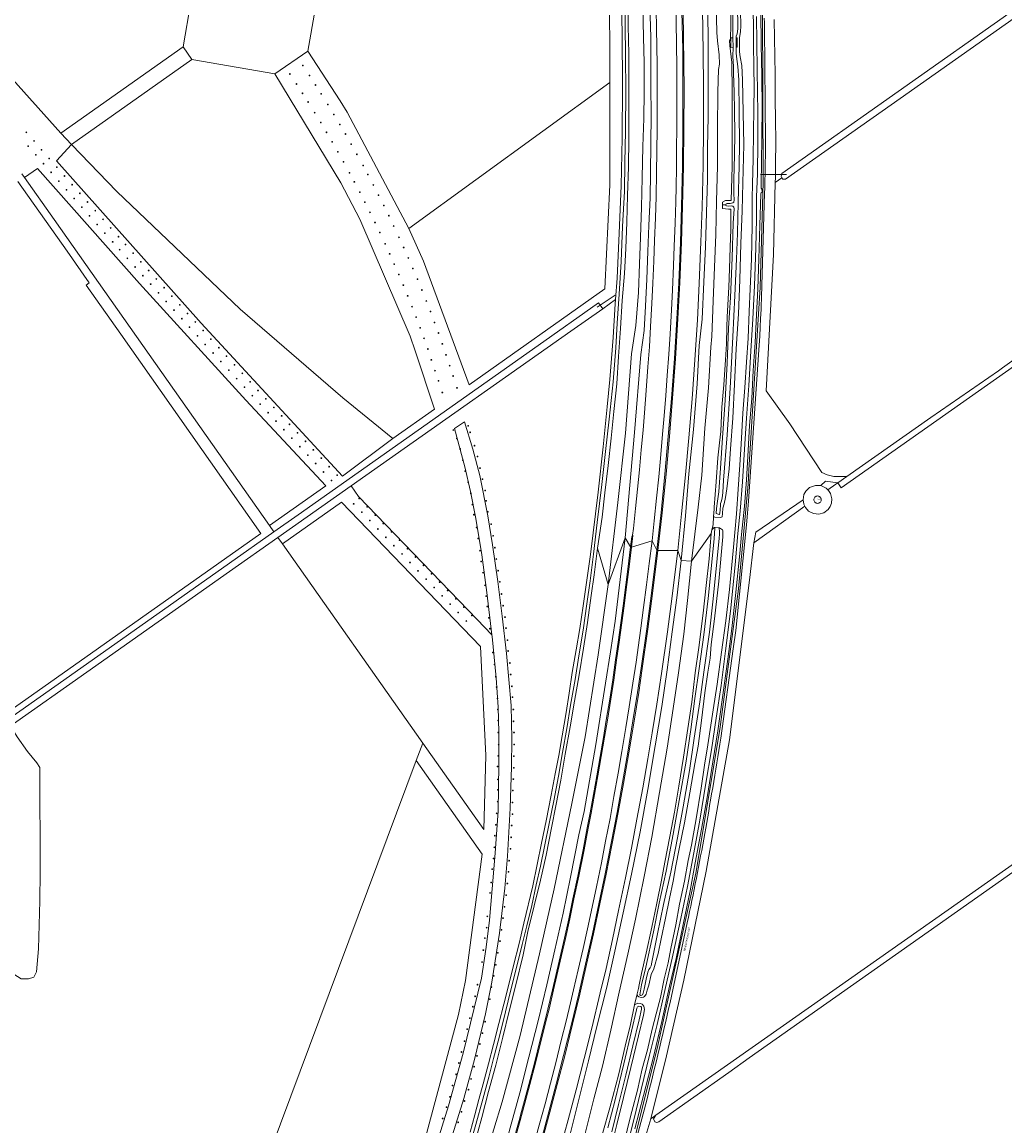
# Model space of a CAD drawing. Header units: metres. Extents: x 138165 to 154469, y 480134 to 494189.
# Tile 974 of 1056: x 151866 to 152501, y 482207 to 482920. Entities that reach past the tile are written whole.
import ezdxf

# ---------------------------------------------------------------- set-up
doc = ezdxf.new("R2010")
doc.units = ezdxf.units.M
doc.header["$LTSCALE"] = 0.001
doc.header["$MEASUREMENT"] = 0
for name, color, linetype, lineweight in [('TOP-L-duiker', 7, 'Continuous', 0), ('TOP-L-topo objecten punt', 7, 'Continuous', 0), ('TOP-L-topo objecten vlak', 7, 'Continuous', 0), ('TOP-T-topo huisnummering naamgeving', 7, 'Continuous', 0)]:
    doc.layers.add(name, color=color, linetype=linetype, lineweight=lineweight)
doc.styles.add('Style-INTL_ISO', font='INTL_ISO.shx')

# ---------------------------------------------------------------- blocks, each defined once
blk = doc.blocks.new('24')
at = {"layer": 'TOP-L-topo objecten punt', "color": 7, "linetype": 'Continuous', "lineweight": 0}
for radius in [0.025, 0.0182, 0.0115, 0.005]:
    blk.add_circle((0, 0), radius, dxfattribs=at)

msp = doc.modelspace()

# ---------------------------------------------------------------- linework, layer by layer
at = {"layer": 'TOP-L-duiker', "flags": 128}
for points in [[(152343.32, 482821.55), (152359.95, 482821.65)], [(152319.16, 482801.92), (152320.49, 482801.89)], [(152249.36, 482743.59), (152237.56, 482735.78)]]:
    msp.add_lwpolyline(points, dxfattribs=at)
at = {"layer": 'TOP-L-topo objecten vlak', "flags": 128}
for points in [[(152060.03, 482955.29), (152238.36, 483080.98), (152245.73, 482948.83), (152245.8, 482881.02)], [(152320.02, 483048.71), (152319.83, 483047.11), (152320.45, 483035.81), (152321.4, 483018.95), (152322.61, 483000.84), (152323.65, 482982.43), (152324.4, 482965.97), (152324.98, 482950.41), (152325.21, 482935.86), (152325.36, 482917.16), (152325.35, 482909.99)], [(152327.51, 482909.9), (152327.61, 482910.98), (152328.22, 482912.56), (152328.64, 482915.72), (152328.35, 482931.42), (152328.21, 482950.5), (152327.55, 482960.12), (152326.27, 482985.61), (152324.92, 483009.92), (152323.35, 483036.98), (152322.71, 483048.9)], [(151969.97, 482904.05), (151980, 482961.98), (151953.66, 482999.37), (151924.1, 483004.49)], [(152592.36, 482987.92), (152507.5, 482928.11), (152357.13, 482822.2), (152356.65, 482820.3), (152357.14, 482819.44)], [(152357.14, 482819.44), (152357.64, 482818.58), (152359.48, 482818.52), (152433.46, 482870.67), (152537.28, 482943.85), (152590.46, 482981.24), (152595.11, 482984.03)], [(152050.7, 482901.39), (152060.03, 482955.29)], [(152237.94, 482580.06), (152240.79, 482600.08), (152242.65, 482615.84), (152244.72, 482633.43), (152246.77, 482651.21), (152248.47, 482668.43), (152250.27, 482686.2), (152251.35, 482703.99), (152252.66, 482721.96), (152253.92, 482740.2), (152255.24, 482757.51), (152256.11, 482773.78), (152256.79, 482790.76), (152257.25, 482808.1), (152257.98, 482826.43), (152258.16, 482844.74), (152258.03, 482862.7), (152258.14, 482881.46), (152258.06, 482899.6), (152257.8, 482917.65), (152257.49, 482934.54), (152257.16, 482952.17)], [(152276.25, 482578.84), (152278.97, 482603.08), (152281.44, 482627.85), (152283.66, 482652.26), (152285.73, 482676.83), (152287.62, 482702.7), (152289.18, 482728.3), (152290.4, 482751.63), (152291.45, 482777.69), (152292.25, 482801.13), (152292.79, 482826.89), (152293.08, 482851.54), (152293.12, 482877.15), (152292.95, 482902.2), (152292.48, 482926.82), (152291.81, 482951.31)], [(152292.48, 482951.44), (152293.15, 482926.65), (152293.8, 482876.69), (152293.76, 482851.6), (152293.45, 482826.94), (152292.9, 482801), (152292.12, 482777.81), (152291.05, 482751.6), (152289.84, 482728.26), (152288.28, 482702.51), (152286.42, 482676.93), (152284.41, 482652.28), (152282.18, 482627.88), (152279.64, 482603.02), (152276.91, 482578.68)], [(152305.04, 482951.69), (152305.7, 482928.54), (152306.22, 482900.69), (152306.38, 482878.4), (152306.34, 482851.53), (152306.1, 482827.67), (152305.47, 482800.55), (152304.77, 482778.07), (152303.65, 482751.17), (152302.43, 482727.68), (152300.88, 482701.83), (152299.06, 482676.64), (152297.01, 482651.32), (152294.83, 482627.57), (152292.28, 482602.19), (152289.74, 482578.53)], [(152308.75, 482949.14), (152309.02, 482934.21), (152309.31, 482911.29), (152309.41, 482884.18), (152309.43, 482859.07), (152309.09, 482839.05), (152309.05, 482818.32), (152308.32, 482796.94), (152307.76, 482774.78), (152306.6, 482752.21), (152305.43, 482728.1), (152303.55, 482711.1), (152302.37, 482686.36), (152299.99, 482656.75), (152296.86, 482628.09), (152294.82, 482600.94), (152291.86, 482572.09)], [(152291.86, 482572.09), (152294.82, 482600.94), (152296.86, 482628.09), (152299.99, 482656.75), (152302.37, 482686.36), (152303.55, 482711.1), (152305.43, 482728.1), (152306.6, 482752.21), (152307.76, 482774.78), (152308.32, 482796.94), (152309.05, 482818.32), (152309.09, 482839.05), (152309.43, 482859.07), (152309.41, 482884.18), (152309.31, 482911.29), (152309.02, 482934.21), (152308.75, 482949.14)], [(152314.07, 482950.1), (152314.63, 482932.12), (152314.96, 482913.32), (152315.55, 482908.06), (152316.47, 482899.02), (152316.76, 482892.87), (152316.05, 482889.35), (152315.69, 482875.04), (152315.49, 482851.33), (152315.41, 482826.93), (152314.78, 482804.44), (152314.29, 482782.77), (152313.53, 482761.65), (152312.73, 482739.91), (152311.71, 482716.99), (152311.23, 482709.94), (152309.67, 482683.7), (152307.19, 482657.7), (152305.33, 482627.16), (152302.86, 482606.55), (152298.73, 482571.68)], [(152154.3, 482190.41), (152159.19, 482207.63), (152163.7, 482224.09), (152167.61, 482238.14), (152170.63, 482250.25), (152174.27, 482263.96), (152178.34, 482280.45), (152181.89, 482294.7), (152185.31, 482308.25), (152189.18, 482323.91), (152192.17, 482336.1), (152195.35, 482349.23), (152198.27, 482362.47), (152201.08, 482374.68), (152203.63, 482387.38), (152206.82, 482403.18), (152209.54, 482416.81), (152212.68, 482432.74), (152215.27, 482447.96), (152217.98, 482463.45), (152220.5, 482478.52), (152223.38, 482495.28), (152225.75, 482510.58), (152228.61, 482527.06), (152230.9, 482544.13), (152233.13, 482558.95), (152235.33, 482576.29), (152237.72, 482596.66), (152240.66, 482621.34), (152243.13, 482642.5), (152245.45, 482663.51), (152247.95, 482687.66), (152249.7, 482709.6), (152250.67, 482725.56), (152251.91, 482744.34), (152253.22, 482765.45), (152254.13, 482787.89), (152255.3, 482810.69), (152255.61, 482829.29), (152256.06, 482849.6), (152256.09, 482875.69), (152255.92, 482897.96), (152255.68, 482918.41), (152255.26, 482943.88)], [(152244.81, 482556.55), (152251.04, 482609.65), (152255.98, 482654.33), (152259.82, 482705.74), (152262.58, 482723.98), (152264.29, 482745.4), (152265.03, 482763.91), (152265.7, 482780.79), (152266.36, 482800.46), (152266.8, 482819.46), (152267.19, 482839.57), (152267.83, 482857.8), (152268.12, 482874.72), (152267.97, 482893.73), (152267.53, 482910.38), (152267.27, 482929.51), (152266.8, 482946.39)], [(152253.24, 482943.75), (152253.74, 482912.18), (152254.09, 482878.89), (152253.84, 482845.3), (152253.11, 482814.17), (152251.92, 482783.62), (152250.51, 482754.65), (152249.58, 482740.73)], [(152271.34, 482946.46), (152271.79, 482930.75), (152272.31, 482910.36), (152272.36, 482892.93), (152272.37, 482878.77), (152272.58, 482860.2), (152272.34, 482841.42), (152272.22, 482822.61), (152271.84, 482806.41), (152271.12, 482788.62), (152270.5, 482771.72), (152269.67, 482753.97), (152268.93, 482736.56), (152268.12, 482720.82), (152265.95, 482705.17), (152261.7, 482654.89), (152255.8, 482586.68)], [(152338.2, 482932.69), (152338.66, 482918.52), (152338.67, 482905.62), (152338.93, 482890.96), (152339.1, 482878.21), (152339.02, 482863.78), (152338.79, 482849.06), (152338.43, 482831.53), (152338.09, 482815.5), (152337.89, 482806.05), (152337.81, 482788.47), (152337.39, 482767.1), (152336.57, 482747.64), (152335.91, 482733.14), (152335.18, 482715.79), (152334.28, 482700.3), (152333.06, 482683.91), (152331.9, 482667.44), (152330.8, 482647.33), (152329.91, 482634.04), (152328.9, 482618.3), (152327.71, 482602.18), (152326.64, 482590.25), (152325.53, 482578.33), (152323.28, 482553.32), (152320.86, 482533.04), (152318.12, 482512.83), (152315.17, 482492.28), (152312.6, 482475.63), (152309.27, 482452.96), (152307.15, 482439.77), (152304.86, 482425.03), (152301.65, 482405.1), (152298.67, 482388.21), (152296.58, 482378.22), (152294.07, 482364.98), (152290.95, 482349.95), (152288.62, 482336.57), (152285.24, 482321.29), (152283.59, 482312.14), (152280.94, 482301.8), (152278.51, 482289.67), (152275.7, 482279.14), (152273.26, 482269.21), (152270.11, 482255.87), (152266.76, 482243.64), (152263.74, 482229.82), (152260.11, 482215.98), (152257.98, 482207.62), (152256.15, 482200.27)], [(152288.45, 482934.41), (152288.82, 482918.97), (152288.99, 482906.59), (152289.2, 482890.14), (152289.26, 482876.81), (152289.26, 482863.01), (152289.18, 482851.32), (152289.05, 482838.81), (152288.88, 482826.18), (152288.64, 482813.57), (152288.41, 482803.85), (152288.02, 482790.2), (152287.49, 482775.29), (152287.02, 482762.76), (152286.28, 482746.8), (152285.65, 482734.01), (152284.75, 482718.48), (152283.92, 482705.5), (152282.96, 482691.58), (152282.02, 482678.81), (152280.97, 482665.67), (152280.21, 482656.13), (152279.77, 482651.12), (152278.63, 482638.09), (152277.5, 482626.22), (152276.09, 482612.47), (152274.54, 482597.79), (152273.11, 482584.91)], [(152323.89, 482935.03), (152323.98, 482918.6), (152323.83, 482909.09), (152323.11, 482907.9), (152323.39, 482904.88), (152324.67, 482893.87), (152324.85, 482875.56), (152325, 482864.44), (152325.02, 482840.43), (152325, 482826.93), (152324.36, 482804.81), (152320.71, 482804.7), (152318.66, 482803.68), (152318.64, 482799.58), (152322.5, 482799.24), (152324.01, 482799.16), (152324.05, 482785.93), (152323.71, 482774.62), (152323.22, 482760.68), (152322.77, 482748.87), (152321.76, 482729.69), (152321.47, 482723.13), (152321.16, 482712.12), (152320.67, 482701.9), (152319.6, 482685.69), (152318.34, 482671.24), (152317.58, 482655.59), (152316.69, 482648.23), (152315.67, 482638.46), (152314.63, 482622.93), (152313.27, 482606.6), (152313.31, 482605.31), (152312.91, 482600.52)], [(151820.17, 482930.88), (151856.14, 482887.3), (151890.85, 482848.29)], [(152260.5, 482588.39), (152261.08, 482592.86), (152262.48, 482605.78), (152263.74, 482618.18), (152265.03, 482630.72), (152266.19, 482643.54), (152267.33, 482656.38), (152268.23, 482667.58), (152269.43, 482682.05), (152270.52, 482697.22), (152271.39, 482710.12), (152272.17, 482723.37), (152273.02, 482738.25), (152273.7, 482751.43), (152274.29, 482765.66), (152274.83, 482778.96), (152275.32, 482793.53), (152275.7, 482807.14), (152276.05, 482823.16), (152276.27, 482836.22), (152276.42, 482851.42), (152276.45, 482864.48), (152276.46, 482878.28), (152276.39, 482892.62), (152276.04, 482915.7), (152275.77, 482928.59)], [(152261.99, 482204.82), (152267.64, 482226.32), (152274.1, 482251.45), (152279.44, 482274.14), (152284.38, 482296.95), (152288.63, 482314.99), (152293.15, 482336.97), (152297.74, 482358.64), (152300.99, 482376.65), (152305.1, 482398.53), (152308.89, 482420.21), (152312.33, 482442.09), (152315.67, 482462.04), (152318.47, 482482.05), (152322.21, 482508.39), (152324.67, 482528.17), (152327.12, 482549.45), (152329.86, 482576.6), (152331.05, 482588.9), (152333.01, 482607.32), (152334.16, 482624.29), (152335.1, 482639.34), (152336.18, 482659.34), (152337.55, 482676.87), (152338.55, 482694.98), (152339.8, 482713.06), (152340.7, 482730.81), (152341.52, 482747.64), (152342.17, 482766.81), (152342.77, 482788.88), (152343.42, 482808.87), (152343.58, 482809.85), (152344.35, 482810.18), (152344.05, 482812.29), (152343.73, 482812.65), (152343.62, 482813.75), (152343.68, 482816.41), (152343.92, 482828.43), (152344.21, 482846.63), (152344.29, 482864.37), (152344.08, 482885.35), (152343.77, 482905.57), (152343.51, 482926.45)], [(152262.62, 482201.82), (152276.48, 482256.77), (152301.39, 482370.11), (152316.96, 482463), (152329.03, 482553.81), (152335.36, 482621.48), (152335.69, 482630.49), (152343.01, 482748.72), (152344.83, 482809.2), (152344.92, 482816.12), (152344.46, 482930.22)], [(152312.91, 482600.52), (152313.63, 482600.15), (152317.51, 482599.86), (152318.39, 482600.26), (152318.7, 482602.41), (152318.97, 482605.87), (152319.77, 482608.84), (152320.64, 482612.93), (152321.45, 482618.53), (152322.9, 482631.46), (152323.8, 482644.22), (152325.33, 482664.2), (152326.4, 482685.99), (152327.46, 482708.88), (152329.01, 482731.55), (152329.78, 482753.49), (152330.52, 482777.02), (152331.31, 482798.07), (152331.72, 482816.14), (152332.49, 482840.83), (152332.08, 482861.62), (152331.7, 482882.78), (152331.28, 482892.1), (152330, 482897.72), (152329.69, 482900.85), (152329.59, 482903.95), (152329.64, 482910.08), (152330.27, 482913.77), (152330.6, 482917.59), (152330.23, 482927.14)], [(152340.69, 482923.78), (152340.97, 482906.79), (152341.09, 482889.24), (152341.4, 482874.05), (152341.6, 482862.07), (152341.48, 482842.46), (152341.21, 482821.94), (152340.7, 482807.23), (152340.65, 482792.89), (152340.14, 482774.27), (152339.31, 482749.68), (152338.28, 482728.29), (152337.1, 482707.42), (152335.8, 482685.19), (152334.29, 482664.11), (152332.96, 482644.04), (152331.62, 482622.88), (152330.11, 482603.97), (152328.54, 482589.57), (152326.92, 482569.42), (152323.85, 482539.34), (152320.69, 482513.79), (152317.82, 482491.23), (152314.69, 482470.12), (152311.67, 482449.66), (152307.98, 482428.26), (152304.06, 482404.41), (152300.19, 482383.09), (152296.03, 482361.38), (152291.64, 482340.8), (152286.54, 482317.04), (152281.5, 482294.31), (152276.5, 482272.25), (152271.53, 482252.48), (152266.16, 482230.26), (152261.12, 482209.73), (152257.33, 482194.51)], [(152345.69, 482922.59), (152345.74, 482919.53), (152345.79, 482916.46), (152346.4, 482842.76), (152346.42, 482840.8), (152346.42, 482838.84), (152346.42, 482836.88), (152346.42, 482834.92), (152346.4, 482832.96), (152346.36, 482830.05), (152346.32, 482827.15), (152346.27, 482824.24), (152346.21, 482821.33), (152346.15, 482818.42), (152346.09, 482815.52), (152346.01, 482812.61), (152345.94, 482809.7), (152343.94, 482742.24), (152343.86, 482740.27), (152343.77, 482738.29), (152343.69, 482736.32), (152343.6, 482734.35), (152343.31, 482728.59), (152343.02, 482722.82), (152342.72, 482717.06), (152342.42, 482711.29), (152335.58, 482610.38), (152334.9, 482602.61), (152334.18, 482595.1), (152327.22, 482526.98), (152325.67, 482514.93), (152317.54, 482457.34), (152316.91, 482453.33), (152316.28, 482449.33), (152315.63, 482445.32), (152314.99, 482441.32), (152314.33, 482437.31), (152313.67, 482433.31), (152313.01, 482429.31), (152312.34, 482425.3), (152311.66, 482421.3), (152310.98, 482417.3), (152310.36, 482413.69), (152309.74, 482410.07), (152309.12, 482406.46), (152308.48, 482402.84), (152307.85, 482399.23), (152307.2, 482395.62), (152306.55, 482392.01), (152305.88, 482388.41), (152305.22, 482384.8), (152304.54, 482381.19), (152303.86, 482377.59), (152303.17, 482373.99), (152302.48, 482370.38), (152301.78, 482366.78), (152301.07, 482363.18), (152300.35, 482359.59), (152299.63, 482355.99), (152298.9, 482352.4), (152298.17, 482348.8), (152297.42, 482345.21), (152296.68, 482341.62), (152295.92, 482338.03), (152286.64, 482294.74), (152285.72, 482290.63), (152284.8, 482286.52), (152283.86, 482282.41), (152282.92, 482278.3), (152281.98, 482274.19), (152281.02, 482270.09), (152280.06, 482265.98), (152279.1, 482261.88), (152278.12, 482257.78), (152277.14, 482253.68), (152276.16, 482249.58), (152275.16, 482245.49), (152274.16, 482241.39), (152273.16, 482237.3), (152272.14, 482233.21), (152271.12, 482229.12), (152270.1, 482225.03), (152269.06, 482220.95), (152268.02, 482216.86), (152257.67, 482178.5)], [(152352.81, 482816.4), (152352.85, 482819.59), (152352.9, 482822.49), (152352.95, 482825.38), (152352.99, 482828.28), (152353.02, 482831.17), (152353.05, 482834.07), (152353.07, 482836.96), (152353.08, 482839.85), (152353.08, 482842.75), (152353.08, 482845.64), (152353.06, 482848.54), (152353.04, 482851.43), (152353.02, 482854.33), (152352.98, 482857.22), (152352.8, 482870.33), (152352.78, 482874.28), (152352.76, 482878.23), (152352.72, 482882.18), (152352.68, 482886.12), (152352.63, 482890.07), (152352.58, 482894.02), (152352.51, 482897.97), (152352.45, 482901.91), (152352.37, 482905.86), (152352.29, 482909.81), (152352.2, 482913.75), (152352.11, 482917.7), (152352, 482921.65)], [(151890.85, 482848.29), (151969.97, 482904.05)], [(151969.97, 482904.05), (151975.73, 482895.87)], [(152325.47, 482903.87), (152324.11, 482903.68), (152324.11, 482909.98), (152325.35, 482909.99)], [(152325.35, 482909.99), (152325.47, 482903.87)], [(152327.51, 482909.9), (152328.21, 482909.93), (152328.18, 482903.83), (152327.5, 482903.78)], [(152327.5, 482903.78), (152327.51, 482909.9)], [(152050.7, 482901.39), (152029.32, 482886.59)], [(152115.85, 482786.65), (152076, 482861.8), (152071.48, 482869.26), (152050.7, 482901.39)], [(152325.47, 482903.87), (152325.38, 482897.84), (152325.52, 482894.69), (152325.78, 482891.33), (152325.79, 482886.86), (152326.31, 482875.05), (152326.45, 482862.83), (152326.75, 482848.08), (152326.52, 482834.05), (152326.07, 482818.06), (152326.07, 482809.05), (152326.17, 482805.16), (152325.99, 482803.78), (152325.45, 482803.21), (152323.61, 482802.91), (152321.71, 482802.77), (152321.07, 482802.56), (152320.79, 482802.04), (152320.85, 482801.63), (152321.29, 482801.27), (152322.56, 482801.19), (152324.21, 482801.3), (152325.45, 482801.07), (152326.06, 482800.37), (152326.13, 482799.34), (152325.54, 482790.05), (152324.84, 482767.7), (152323.78, 482742.11), (152322.61, 482722.29), (152321.62, 482699.66), (152320.45, 482675.67), (152318.75, 482651.44), (152317.32, 482631.88), (152316.26, 482616.48), (152315.45, 482610.52), (152314.83, 482605.69), (152314.55, 482602.4), (152316.59, 482601.78), (152316.71, 482601.9), (152316.98, 482602.87), (152317.12, 482604.72), (152317.31, 482607.99), (152317.45, 482608.95), (152317.79, 482610.01), (152318.42, 482612.35), (152319, 482616.14), (152319.42, 482624.13), (152321.66, 482653.28), (152323.61, 482683.47), (152325.39, 482716.62), (152326.7, 482743.29), (152327.72, 482766.81), (152328.44, 482783.77), (152328.91, 482803.5), (152329.42, 482827.28), (152329.68, 482841.2), (152329.51, 482861.6), (152329.23, 482882.84), (152328.63, 482891.48), (152328.22, 482894.71), (152327.67, 482897.73), (152327.52, 482900.14), (152327.52, 482902.2), (152327.5, 482903.78)], [(152393.16, 482622.25), (152395.37, 482619.1), (152706.21, 482837.63), (152662.73, 482899.31)], [(152659.94, 482897.34), (152693.5, 482849.68), (152697.47, 482842.27), (152694.83, 482835.66), (152692.18, 482832.75), (152661.49, 482810.79), (152626.57, 482786.71), (152580.53, 482753.9), (152552.69, 482734.51), (152499.73, 482696.61), (152497.18, 482694.64), (152453.26, 482664.47), (152399.11, 482626.42)], [(151975.73, 482895.87), (151897.79, 482840.94)], [(151975.73, 482895.87), (152029.32, 482886.59)], [(152029.32, 482886.59), (152072.04, 482816.13), (152084.13, 482792.67), (152116.72, 482717.01), (152120.1, 482707.71), (152132.48, 482669.91), (152105.63, 482650.99)], [(152245.8, 482881.02), (152115.85, 482786.65)], [(152245.8, 482881.02), (152245.88, 482814.81), (152242.68, 482747.58), (152154.84, 482685.67), (152125.33, 482765.46), (152115.85, 482786.65)], [(151897.79, 482840.94), (151890.85, 482848.29)], [(151897.79, 482840.94), (151888.15, 482830.43), (151981.6, 482725.47), (152073, 482626.63), (152105.63, 482650.99)], [(152105.63, 482650.99), (152073.18, 482677.23), (152006.91, 482734.51), (151927.23, 482810.59), (151897.79, 482840.94)], [(151867.52, 482819.61), (151865.8, 482821.9), (151865.65, 482822.09)], [(151867.52, 482819.61), (151875.81, 482825.45), (151941.81, 482751.16), (152010.54, 482675.84), (152062.29, 482620.44), (152025.86, 482594.76)], [(152025.86, 482594.76), (151886.6, 482792.52), (151867.52, 482819.61)], [(152357.14, 482819.44), (152352.81, 482816.4)], [(151863.19, 482817.07), (151894.96, 482771.96), (151909.35, 482751.52), (151907.34, 482750.11), (151929.64, 482718.41), (152020.21, 482589.65), (151782.96, 482422.22)], [(152399.11, 482626.42), (152390.63, 482626.34), (152386.26, 482627.53), (152382.96, 482628.98), (152362.19, 482660.47), (152346.97, 482681.77), (152351.73, 482769.87), (152352.81, 482816.4)], [(152249.58, 482740.73), (152249.39, 482737.91), (152247.95, 482716.17), (152245.86, 482689.11), (152244.07, 482671.44), (152241.48, 482645.56), (152238.22, 482616.34), (152233.45, 482576.04), (152231.36, 482562.43), (152228.71, 482542.93), (152226.39, 482528.13), (152224.12, 482514.34), (152221.58, 482499.67), (152219.48, 482486.44), (152217.63, 482473.99), (152215.14, 482458.86), (152212.79, 482446.15), (152210.59, 482434.34), (152208.03, 482420.41), (152204.78, 482403.79), (152201.78, 482389.4), (152198.92, 482375.72), (152196.08, 482361.77), (152190.32, 482337.79), (152187.17, 482324.62), (152183.54, 482310.48), (152180.71, 482298.98), (152177.22, 482285.33), (152174.17, 482272.8), (152170.66, 482259.3), (152167.51, 482246.85), (152163.87, 482233.81), (152161.22, 482223.77), (152158.49, 482213.86), (152155.5, 482202.73)], [(152241.24, 482734.85), (152249.58, 482740.73)], [(152241.24, 482734.85), (152238.55, 482738.55), (152199.45, 482710.99), (152044.36, 482601.69), (152028.73, 482590.67)], [(152078.59, 482620.32), (152097.57, 482633.68), (152220.6, 482720.32), (152241.24, 482734.85)], [(152275.55, 482213.57), (152274.03, 482211.25), (152274.88, 482209.33), (152276.13, 482208.85), (152277.63, 482209.43), (152322.68, 482241.29), (152335.95, 482250.67), (152457.41, 482336.25), (152656.84, 482476.76), (152689.83, 482500), (152694.26, 482503.12), (152811.99, 482586.07), (152923.79, 482664.84), (152979.44, 482704.51)], [(152976.68, 482707.99), (152921.36, 482668.13), (152688.49, 482504.03), (152682.78, 482500), (152639.09, 482469.22), (152472.58, 482351.87), (152275.55, 482213.57)], [(152169.62, 482524.01), (152166.31, 482551.47), (152163.03, 482575.69), (152159.21, 482599.28), (152155.77, 482616.7), (152152.18, 482632.64), (152145.38, 482657.52), (152151.99, 482661.82), (152157.39, 482644.15), (152161.73, 482627.02), (152167.06, 482601), (152170.08, 482582.35), (152173.36, 482558.56), (152176.2, 482536.09), (152178.95, 482512.11), (152182.05, 482478.37), (152182.41, 482456.97), (152182.32, 482438.68), (152181.43, 482412.04), (152179.66, 482381.05), (152178.06, 482360.36), (152174.42, 482331.32), (152169.54, 482299.53), (152165.37, 482279.2), (152158.27, 482249.72), (152151.53, 482224.5), (152143.1, 482197.51)], [(152393.16, 482622.25), (152399.11, 482626.42)], [(152031.31, 482587.02), (152078.59, 482620.32)], [(152078.59, 482620.32), (152083.39, 482613.51), (152160.02, 482533.97), (152169.62, 482524.01)], [(152370.74, 482611.25), (152371.26, 482614.75), (152372.57, 482616.97), (152374.95, 482619.31), (152378.72, 482620.66), (152382.33, 482620.5)], [(152382.33, 482620.5), (152385.18, 482623.34), (152393.16, 482622.25)], [(152386.77, 482617.71), (152385.79, 482618.83), (152382.33, 482620.5)], [(152393.16, 482622.25), (152391.88, 482621.35), (152386.77, 482617.71)], [(152371.91, 482607.13), (152372.33, 482606.29), (152374.36, 482603.95), (152377.45, 482602.44), (152380.98, 482602.16), (152384.2, 482603), (152386.9, 482605.1), (152388.33, 482607.09), (152389.16, 482609.23), (152389.4, 482611.89), (152388.48, 482615.38), (152387.14, 482617.29), (152386.77, 482617.71)], [(152380.14, 482609.06), (152380.55, 482609.1), (152380.95, 482609.21), (152381.33, 482609.38), (152381.67, 482609.62), (152381.96, 482609.91), (152382.2, 482610.25), (152382.37, 482610.63), (152382.48, 482611.03), (152382.52, 482611.44), (152382.48, 482611.85), (152382.37, 482612.26), (152382.2, 482612.63), (152381.96, 482612.97), (152381.67, 482613.26), (152381.33, 482613.5), (152380.95, 482613.68), (152380.55, 482613.78), (152380.14, 482613.82), (152379.72, 482613.78), (152379.32, 482613.68), (152378.95, 482613.5), (152378.61, 482613.26), (152378.32, 482612.97), (152378.08, 482612.63), (152377.9, 482612.26), (152377.79, 482611.85), (152377.76, 482611.44), (152377.79, 482611.03), (152377.9, 482610.63), (152378.08, 482610.25), (152378.32, 482609.91), (152378.61, 482609.62), (152378.95, 482609.38), (152379.32, 482609.21), (152379.72, 482609.1), (152380.14, 482609.06)], [(152380.14, 482609.06), (152380.55, 482609.1), (152380.95, 482609.21), (152381.33, 482609.38), (152381.67, 482609.62), (152381.96, 482609.91), (152382.2, 482610.25), (152382.37, 482610.63), (152382.48, 482611.03), (152382.52, 482611.44), (152382.48, 482611.85), (152382.37, 482612.26), (152382.2, 482612.63), (152381.96, 482612.97), (152381.67, 482613.26), (152381.33, 482613.5), (152380.95, 482613.68), (152380.55, 482613.78), (152380.14, 482613.82), (152379.72, 482613.78), (152379.32, 482613.68), (152378.95, 482613.5), (152378.61, 482613.26), (152378.32, 482612.97), (152378.08, 482612.63), (152377.9, 482612.26), (152377.79, 482611.85), (152377.76, 482611.44), (152377.79, 482611.03), (152377.9, 482610.63), (152378.08, 482610.25), (152378.32, 482609.91), (152378.61, 482609.62), (152378.95, 482609.38), (152379.32, 482609.21), (152379.72, 482609.1), (152380.14, 482609.06)], [(152124.86, 482454.17), (152164.29, 482398.18), (152165.62, 482446.15), (152162.27, 482516.46), (152072.34, 482609.8), (152034.18, 482582.94)], [(152338.99, 482583.58), (152340.3, 482590.53), (152370.74, 482611.25)], [(152338.99, 482583.58), (152371.91, 482607.13)], [(152370.74, 482611.25), (152371.18, 482608.59), (152371.91, 482607.13)], [(152312.91, 482600.52), (152312.62, 482595.09), (152311.77, 482591.88)], [(152028.73, 482590.67), (152000, 482570.42), (151900.15, 482500), (151841.69, 482458.77), (151785.23, 482418.99), (151731.99, 482381.44)], [(152028.73, 482590.67), (152025.86, 482594.76)], [(152263.56, 482291.99), (152263.7, 482290.72), (152264.54, 482290.11), (152266.05, 482289.79), (152267.71, 482289.86), (152268.35, 482290.32), (152269.25, 482291.86), (152270.05, 482294.34), (152271.09, 482297.65), (152272.59, 482304.49), (152274.29, 482308.24), (152277.15, 482318.14), (152279.09, 482327.62), (152281.8, 482340.97), (152284.44, 482353.76), (152286.73, 482364.95), (152288.57, 482374.8), (152290.71, 482385.7), (152294.06, 482402.65), (152297.55, 482421.97), (152300.8, 482440.64), (152303.03, 482452.18), (152305.13, 482468.66), (152307.25, 482486.58), (152309.17, 482500.05), (152310.64, 482509.03), (152311.42, 482517.86), (152313.59, 482534.4), (152316.34, 482558.69), (152318.97, 482587.42), (152318.87, 482590.95), (152318.86, 482591.44), (152318.58, 482592.02), (152316.69, 482593.23), (152316.4, 482593.24)], [(152313.85, 482593.34), (152313.81, 482593.08), (152313.33, 482586.41), (152311.89, 482570.94), (152309.44, 482547.57), (152306.62, 482524), (152303.63, 482502.37), (152300.89, 482482.88), (152298.2, 482462.98), (152295.23, 482442.33), (152290.71, 482416.93), (152286.8, 482395.2), (152282.26, 482371.43), (152277.82, 482350.65), (152273.98, 482332.17), (152269.1, 482309.38), (152266.4, 482297.86), (152265.37, 482292.64), (152265.25, 482291.51), (152265.62, 482291.07), (152266.52, 482291.13), (152267.01, 482291.49), (152267.44, 482292.43), (152267.94, 482295.01), (152269.34, 482301.53), (152270.31, 482306), (152270.98, 482307.86), (152271.88, 482308.89), (152272.47, 482310.19), (152272.97, 482312.53), (152276.71, 482330.85), (152280.59, 482349.89), (152285.27, 482370.61), (152289.55, 482392.91), (152293.15, 482412.97), (152297.27, 482436.46), (152300.37, 482457.23), (152304.07, 482480.74), (152306.61, 482499.97), (152310.26, 482525.9), (152312.52, 482545.39), (152314.03, 482560.29), (152316.59, 482586.49), (152316.72, 482589.1), (152316.7, 482591.35), (152316.58, 482592.59), (152316.4, 482593.24)], [(152311.77, 482591.88), (152311.45, 482589.59)], [(152313.85, 482593.34), (152313.35, 482593.36), (152311.77, 482591.88)], [(152316.4, 482593.24), (152313.85, 482593.34)], [(151858.79, 482465.56), (151907.7, 482500), (152000, 482564.98), (152031.31, 482587.02)], [(152034.18, 482582.94), (152031.31, 482587.02)], [(152124.86, 482454.17), (152034.18, 482582.94)], [(152255.8, 482586.68), (152249.4, 482532.82), (152246.36, 482513.11), (152243.08, 482492.83), (152236.9, 482453.22), (152229.25, 482409.81), (152225.86, 482394.74), (152220.48, 482367.5), (152215.61, 482344.14), (152210.33, 482320.52), (152205.03, 482297.81), (152199.57, 482274.53), (152193.46, 482251.15), (152187.57, 482228.14), (152181.41, 482205.56), (152175.07, 482182.21), (152168.21, 482159.17), (152161.21, 482136.36), (152154.26, 482114.24)], [(152273.11, 482584.91), (152271.33, 482570.14), (152269.62, 482556.35), (152267.71, 482541.81), (152265.91, 482528.31), (152265.07, 482522.24), (152262.78, 482506.33), (152260.77, 482492.77), (152258.4, 482477.59), (152256.27, 482464.14), (152253.68, 482448.68), (152251.26, 482434.72), (152248.54, 482419.63), (152245.96, 482405.39), (152243.13, 482390.69), (152240.37, 482376.74), (152237.23, 482361.33), (152234.42, 482348.07), (152231.41, 482334.12), (152228.65, 482321.45), (152225.41, 482307.54), (152222.43, 482294.63), (152220.5, 482286.32), (152217.62, 482274.4), (152214.48, 482261.82), (152210.89, 482247.53), (152207.5, 482234.44), (152203.94, 482221.01), (152200.14, 482207.1), (152196.01, 482192.17)], [(152255.8, 482586.68), (152244.81, 482556.55)], [(152259.24, 482580.92), (152255.8, 482586.68)], [(152259.24, 482580.92), (152259.97, 482587.4), (152260.5, 482588.39)], [(152260.5, 482588.39), (152260.69, 482588.22), (152259.91, 482580.78)], [(152259.91, 482580.78), (152273.11, 482584.91)], [(152311.45, 482589.59), (152310.01, 482573.24), (152308.2, 482556.06), (152306.23, 482538.14), (152303.36, 482515.97), (152301.1, 482499.44), (152298.77, 482480.59), (152296.36, 482463.52), (152293.46, 482444.94), (152290.52, 482426.25), (152287.57, 482409.46), (152284.71, 482393.65), (152281.51, 482377.23), (152279.3, 482365.52), (152276.28, 482350.61), (152273.04, 482335.14), (152269.4, 482318.31), (152266.23, 482305.18), (152264.84, 482297.98), (152264.4, 482295.42), (152263.56, 482291.99)], [(152272.4, 482211.22), (152282.49, 482252.06), (152293.76, 482300.96), (152308.05, 482371.44), (152323.13, 482456.21), (152336.05, 482559.45), (152338.99, 482583.58)], [(152273.11, 482584.91), (152276.25, 482578.84)], [(152298.73, 482571.68), (152311.45, 482589.59)], [(152158.26, 482194.83), (152163.16, 482212.18), (152167.47, 482228.93), (152172.16, 482245.91), (152176.6, 482264), (152180.84, 482280.77), (152184.88, 482297.12), (152189.75, 482317.38), (152192.94, 482332.36), (152196.9, 482348.86), (152201.12, 482365.43), (152204.65, 482381.79), (152208.24, 482399.35), (152210.96, 482413.66), (152214.1, 482430.18), (152217.08, 482447.01), (152220.19, 482464.69), (152223.1, 482481.23), (152226.05, 482498.19), (152228.74, 482515.37), (152231.41, 482531.99), (152233.7, 482549.4), (152235.73, 482562.94), (152237.94, 482580.06)], [(152183.21, 482195.75), (152187.28, 482210.31), (152188.81, 482216.04), (152193.5, 482233.47), (152197.12, 482247.36), (152200.91, 482262.28), (152204.51, 482276.83), (152205.87, 482282.26), (152208.82, 482294.75), (152213.12, 482313.13), (152216.51, 482328), (152219.26, 482340.62), (152222.03, 482353.4), (152225.08, 482368.15), (152228.54, 482385.22), (152231.27, 482399.29), (152233.11, 482409.06), (152235.31, 482420.94), (152237.54, 482433.03), (152239.68, 482445.47), (152241.79, 482457.81), (152243.54, 482468.86), (152245.75, 482482.54), (152247.73, 482494.99), (152249.6, 482507.83), (152251.25, 482519.38), (152253.03, 482531.79), (152254.53, 482542.76), (152256.29, 482556.48), (152257.55, 482566.44), (152259.24, 482580.92)], [(152259.91, 482580.78), (152258.13, 482566.31), (152256.93, 482556.61), (152255.12, 482542.73), (152253.67, 482531.82), (152251.93, 482519.27), (152250.26, 482507.72), (152248.36, 482494.85), (152246.44, 482482.6), (152244.26, 482468.89), (152242.44, 482457.89), (152240.34, 482445.48), (152238.18, 482433.03), (152235.93, 482420.83), (152233.7, 482408.89), (152231.91, 482399.21), (152229.22, 482385.21), (152225.77, 482368.21), (152222.66, 482353.51), (152219.89, 482340.54), (152217.14, 482327.92), (152213.8, 482313.18), (152209.5, 482294.65), (152206.54, 482282.23), (152205.17, 482276.65), (152201.56, 482262.22), (152197.75, 482247.25), (152194.17, 482233.39), (152189.37, 482215.84), (152187.89, 482210.13), (152183.86, 482195.64)], [(152201.17, 482196.5), (152206.47, 482215.75), (152211.23, 482233.72), (152215.98, 482252.26), (152221.05, 482272.55), (152225.75, 482292.11), (152230.2, 482311.22), (152234.56, 482330.88), (152238.8, 482350.31), (152242.78, 482369.57), (152246.74, 482389.46), (152250.58, 482409.34), (152254.07, 482428.57), (152257.43, 482448.15), (152260.78, 482468.42), (152263.78, 482486.9), (152266.09, 482502.58), (152269.75, 482528.06), (152272.87, 482551.01), (152276.25, 482578.84)], [(152201.83, 482196.33), (152207.11, 482215.54), (152211.86, 482233.54), (152216.66, 482252.03), (152221.73, 482272.42), (152226.42, 482291.88), (152230.87, 482311.05), (152235.26, 482330.78), (152239.48, 482350.16), (152243.46, 482369.4), (152247.42, 482389.3), (152251.27, 482409.26), (152254.64, 482428.02), (152258.17, 482447.9), (152261.55, 482468.26), (152264.5, 482486.79), (152266.83, 482502.41), (152270.43, 482527.67), (152273.52, 482550.84), (152276.91, 482578.68)], [(152289.74, 482578.53), (152286.07, 482548.98), (152283.02, 482525.97), (152279.18, 482499), (152276.17, 482479.2), (152273.16, 482460.67), (152270.36, 482443.9), (152267.1, 482425.18), (152263.39, 482404.97), (152259.83, 482386.3), (152255.99, 482367.03), (152251.55, 482345.84), (152247.55, 482327.11), (152243.37, 482308.44), (152239.69, 482292.67), (152234.25, 482269.91), (152229.34, 482250.22), (152224.16, 482230.13), (152218.98, 482210.63), (152214.25, 482193.44)], [(152237.94, 482580.06), (152244.81, 482556.55)], [(152259.91, 482580.78), (152259.24, 482580.92)], [(152276.91, 482578.68), (152276.25, 482578.84)], [(152289.74, 482578.53), (152276.91, 482578.68)], [(152291.86, 482572.09), (152289.74, 482578.53)], [(152291.86, 482572.09), (152289.08, 482547.94), (152286.25, 482526.12), (152282.91, 482501.44), (152279.57, 482477.7), (152275.12, 482452.39), (152270.31, 482424.23), (152265.47, 482396.84), (152259.75, 482369.36), (152254.56, 482344.34), (152249.17, 482319.64), (152243.84, 482296.42), (152237.44, 482270.89), (152232.12, 482248.72), (152220.49, 482202.15), (152214.86, 482181.31), (152207.16, 482158.3), (152200.13, 482134.92), (152193.36, 482111.35), (152184.88, 482085.88)], [(152184.88, 482085.88), (152193.36, 482111.35), (152200.13, 482134.92), (152207.16, 482158.3), (152214.86, 482181.31), (152220.49, 482202.15), (152232.12, 482248.72), (152237.44, 482270.89), (152243.84, 482296.42), (152249.17, 482319.64), (152254.56, 482344.34), (152259.75, 482369.36), (152265.47, 482396.84), (152270.31, 482424.23), (152275.12, 482452.39), (152279.57, 482477.7), (152282.91, 482501.44), (152286.25, 482526.12), (152289.08, 482547.94), (152291.86, 482572.09)], [(152298.73, 482571.68), (152295.97, 482546.34), (152293.64, 482524.49), (152290.21, 482499.42), (152286.83, 482476.4), (152282.98, 482450.91), (152277.86, 482422.1), (152273.03, 482393.35), (152267.99, 482367.88), (152262.37, 482340.33), (152257.45, 482317.65), (152251.97, 482293.09), (152246.57, 482268.5), (152241.06, 482245.25), (152235.56, 482224.21), (152229.6, 482200.96), (152223.51, 482178.39), (152217.15, 482155.19), (152209.57, 482129.26), (152203.16, 482108.14), (152194.92, 482082.03)], [(152291.86, 482572.09), (152298.73, 482571.68)], [(152244.81, 482556.55), (152238.33, 482511.06), (152229.87, 482458.1), (152221.25, 482415.07), (152209.94, 482359.94), (152200.33, 482317.97), (152187.92, 482265.05), (152176.33, 482222.26), (152160.13, 482169.28), (152148.23, 482129.53)], [(152103.88, 482097.79), (152090.48, 482088.11), (152089.23, 482089.26), (152092.52, 482093.79), (152108.4, 482127.98), (152115.25, 482143.55), (152123.53, 482164.33), (152133.44, 482193.5), (152141.48, 482219.59), (152151.01, 482253.73), (152158.11, 482282.88), (152162.88, 482302.17), (152165.92, 482322.17), (152168.11, 482339.59), (152169.83, 482359.99), (152171.78, 482382.88), (152173.65, 482410.38), (152174.12, 482440.22), (152174.04, 482461.23), (152173.73, 482477.41), (152172.32, 482496.23), (152169.75, 482522.95), (152169.62, 482524.01)], [(151664.92, 482325.16), (151669.05, 482318.2), (151703.98, 482334.4), (151707.68, 482337.68), (151745.99, 482362.02), (151749.28, 482363.61), (151752.13, 482363.82), (151777, 482351.44), (151851.19, 482310.69), (151860.61, 482304.76), (151865.27, 482301.69), (151870.14, 482301.69), (151873.42, 482302.86), (151875.32, 482306.35), (151876.49, 482321.17), (151877.44, 482352.28), (151877.55, 482370.8), (151877.44, 482438.43), (151875.43, 482441.29), (151869.5, 482448.7), (151862.62, 482458.22), (151859.87, 482462.67), (151858.79, 482465.56)], [(152120.62, 482442.82), (152124.86, 482454.17)], [(151951.96, 481991.09), (152075.77, 482078.74), (152088.06, 482103.23), (152119.79, 482179.27), (152126.64, 482199.3), (152148.11, 482278.79), (152152.48, 482300.7), (152163.21, 482382.35), (152120.62, 482442.82)], [(151951.96, 481991.09), (152120.62, 482442.82)], [(152263.56, 482291.99), (152261.85, 482284.99)], [(152261.85, 482284.99), (152259.15, 482272.34), (152255.76, 482258.26), (152251.56, 482240.46), (152245.93, 482218.42), (152241.28, 482202.56), (152237.15, 482187.41)], [(152247.2, 482202.95), (152251.46, 482220.5), (152256.18, 482239.44), (152260.74, 482258.56), (152264.87, 482275.19), (152266.37, 482282.1), (152266.41, 482283.43), (152265.85, 482283.95), (152264.7, 482284.12), (152263.76, 482283.7), (152263.29, 482282.91), (152263.01, 482281.7), (152259.81, 482267.93), (152254.91, 482246.89), (152249.25, 482223.64), (152244.53, 482205.51)], [(152247.91, 482198.19), (152250.27, 482207.62), (152254.63, 482225.02), (152259.49, 482244.47), (152264.45, 482264.93), (152267.59, 482278.39), (152268.2, 482281.93), (152267.82, 482284.15), (152266.68, 482285.35), (152265.58, 482285.88), (152263.96, 482285.97), (152263.12, 482285.65), (152261.85, 482284.99)], [(152272.4, 482211.22), (152275.55, 482213.57)], [(152255.24, 482154.35), (152256.15, 482157.42), (152272.4, 482211.22)]]:
    msp.add_lwpolyline(points, dxfattribs=at)

# ---------------------------------------------------------------- block references
at = {"layer": 'TOP-L-topo objecten punt', "xscale": 10, "yscale": 10, "zscale": 10}
for p in [(152047.34, 482892.06), (152039.03, 482886.5), (152051.66, 482885.52), (152043.3, 482880.04), (152055.61, 482879.41), (152047.21, 482874.01), (152050.77, 482868.42), (152059.21, 482873.74), (152055.04, 482861.57), (152063.52, 482866.81), (152058.95, 482855.16), (152067.48, 482860.31), (152071.31, 482853.89), (151868.64, 482848.85), (152062.74, 482848.82), (152074.9, 482847.73), (151869.81, 482839.9), (151873.57, 482843.2), (152066.3, 482842.74), (152078.66, 482841.18), (151874.74, 482834.26), (151878.51, 482837.55), (152070.02, 482836.27), (152082.33, 482834.62), (151879.71, 482828.59), (151883.45, 482831.9), (151888.4, 482826.27), (152073.65, 482829.79), (152086.32, 482827.33), (151884.65, 482822.96), (151893.36, 482820.64), (152077.6, 482822.6), (152089.42, 482821.55), (151889.61, 482817.32), (151894.57, 482811.7), (151898.31, 482815.01), (152080.67, 482816.89), (152092.98, 482814.76), (151899.53, 482806.08), (151903.28, 482809.39), (152084.2, 482810.19), (152096.33, 482808.25), (151904.5, 482800.46), (151908.23, 482803.79), (151913.21, 482798.17), (152087.51, 482803.76), (152090.82, 482797.16), (152099.68, 482801.57), (151909.48, 482794.85), (151918.19, 482792.57), (152094.04, 482790.61), (152102.93, 482794.94), (151914.46, 482789.24), (151919.44, 482783.64), (151923.17, 482786.97), (152097.17, 482784.06), (152106.11, 482788.31), (151924.44, 482778.04), (151928.17, 482781.37), (151932.68, 482776.31), (152100.58, 482776.78), (152109.56, 482780.94), (151928.96, 482772.97), (151937.69, 482770.73), (152103.55, 482770.27), (152112.57, 482774.34), (151933.97, 482767.38), (151938.98, 482761.8), (151942.69, 482765.14), (152106.5, 482763.61), (152115.57, 482767.61), (151943.99, 482756.22), (151947.71, 482759.56), (151952.71, 482754.01), (152109.39, 482756.96), (152118.5, 482760.88), (152121.47, 482753.88), (151949.01, 482750.65), (151957.73, 482748.44), (152112.33, 482750.03), (152124.33, 482746.94), (151954.03, 482745.08), (151962.76, 482742.88), (152115.14, 482743.18), (152127.19, 482739.86), (151959.06, 482739.52), (151964.1, 482733.96), (151967.8, 482737.32), (152117.95, 482736.18), (152129.86, 482733.04), (151969.14, 482728.4), (151972.84, 482731.77), (151977.88, 482726.22), (152120.58, 482729.44), (152132.55, 482725.97), (151974.18, 482722.85), (151982.91, 482720.71), (152123.23, 482722.46), (152135.08, 482719.17), (151979.24, 482717.31), (151984.29, 482711.77), (151987.96, 482715.17), (152125.71, 482715.73), (152137.58, 482712.13), (151989.36, 482706.24), (151993.03, 482709.64), (151998.09, 482704.11), (152128.16, 482708.77), (152139.93, 482705.09), (151994.42, 482700.71), (152003.17, 482698.59), (152130.49, 482701.81), (152142.31, 482698.01), (151999.5, 482695.19), (152004.58, 482689.67), (152008.25, 482693.07), (152132.83, 482694.82), (152144.53, 482691.36), (152009.66, 482684.16), (152013.33, 482687.55), (152135.03, 482688.26), (152147.08, 482683.75), (152014.75, 482678.65), (152018.42, 482682.04), (152023.49, 482676.57), (152137.55, 482680.73), (152019.85, 482673.15), (152028.59, 482671.07), (152024.95, 482667.65), (152030.06, 482662.15), (152033.7, 482665.58), (152035.17, 482656.67), (152038.81, 482660.09), (152043.93, 482654.6), (152144.68, 482656.46), (152154.32, 482659.14), (152155.57, 482654.92), (152040.28, 482651.18), (152049.06, 482649.13), (152146.93, 482650.95), (152045.41, 482645.71), (152050.55, 482640.24), (152054.19, 482643.66), (152149.13, 482644.15), (152158.33, 482646.35), (152055.68, 482634.77), (152059.32, 482638.2), (152064.46, 482632.73), (152150.83, 482637), (152160.24, 482639.27), (152060.81, 482629.31), (152069.59, 482627.26), (152152.32, 482629.85), (152161.94, 482631.83), (152065.95, 482623.84), (152154.3, 482622.69), (152163.57, 482624.68), (152083.85, 482612.22), (152155.93, 482615.54), (152165.27, 482617.38), (152080.27, 482608.72), (152089.04, 482606.81), (152156.98, 482608.24), (152165.91, 482610.72), (152085.46, 482603.32), (152090.66, 482597.91), (152094.24, 482601.4), (152157.98, 482601.73), (152166.97, 482603.64), (152095.86, 482592.51), (152099.44, 482596), (152104.64, 482590.59), (152159.75, 482593.51), (152169.16, 482595.57), (152101.06, 482587.1), (152109.84, 482585.19), (152160.74, 482586.36), (152170.37, 482588.13), (152106.26, 482581.7), (152111.46, 482576.29), (152115.04, 482579.78), (152161.94, 482578.5), (152171.5, 482580.41), (152116.66, 482570.88), (152120.24, 482574.37), (152125.43, 482568.97), (152162.72, 482571.48), (152172.49, 482573.11), (152121.86, 482565.48), (152130.63, 482563.56), (152163.85, 482564.26), (152173.69, 482565.54), (152127.05, 482560.07), (152132.25, 482554.67), (152135.83, 482558.16), (152165.13, 482556.04), (152174.68, 482558.31), (152137.45, 482549.26), (152141.03, 482552.75), (152146.23, 482547.34), (152165.83, 482549.03), (152175.82, 482550.45), (152142.65, 482543.85), (152151.43, 482541.94), (152166.68, 482542.38), (152176.95, 482542.94), (152147.85, 482538.45), (152153.05, 482533.04), (152156.63, 482536.53), (152167.61, 482535.01), (152178.08, 482535.51), (152168.24, 482528.07), (152178.72, 482528.42), (152179.64, 482520.7), (152170.15, 482512.7), (152180.14, 482513.62), (152171.29, 482504.84), (152181.2, 482505.9), (152172.22, 482497.07), (152181.76, 482498.39), (152172.7, 482490.25), (152182.47, 482490.82), (152173.26, 482482.87), (152182.91, 482483.76), (152173.46, 482475.76), (152183.46, 482475.83), (152173.67, 482468.73), (152183.6, 482468.18), (152173.74, 482460.94), (152183.87, 482461.01), (152174.01, 482453.08), (152184.01, 482453.14), (152173.74, 482445.83), (152183.8, 482445.63), (152173.25, 482438.94), (152183.8, 482438.11), (152173.46, 482430.66), (152183.46, 482430.8), (152173.39, 482423.91), (152183.18, 482423.42), (152173.32, 482416.25), (152182.91, 482415.77), (152172.7, 482408.73), (152182.91, 482408.25), (152172.22, 482401.35), (152182.42, 482400.87), (152171.53, 482394.32), (152182.08, 482393.22), (152171.19, 482386.73), (152181.67, 482385.77), (152170.7, 482379.56), (152180.84, 482378.11), (152169.74, 482372.6), (152180.29, 482370.87), (152169.19, 482363.98), (152179.6, 482363.36), (152168.36, 482357.22), (152178.77, 482355.77), (152177.74, 482348.25), (152166.64, 482342.12), (152176.77, 482341.01), (152166.23, 482334.81), (152175.81, 482333.49), (152164.98, 482328.12), (152174.84, 482326.05), (152164.09, 482320.26), (152163.19, 482312.67), (152173.46, 482318.53), (152172.22, 482310.88), (152160.3, 482297.98), (152170.77, 482303.64), (152158.78, 482290.46), (152169.26, 482296.33), (152157.33, 482283.77), (152168.22, 482288.6), (152155.33, 482276.39), (152153.61, 482269.29), (152165.19, 482274.12), (152163.47, 482266.67), (152151.95, 482261.43), (152161.81, 482259.64), (152149.96, 482254.46), (152159.95, 482252.05), (152148.3, 482247.36), (152158.09, 482245.02), (152146.51, 482240.05), (152156.09, 482237.02), (152144.17, 482232.88), (152154.44, 482230.12), (152142.51, 482225.57), (152151.89, 482222.81), (152140.24, 482218.81), (152149.96, 482215.85), (152137.76, 482211.57), (152147.75, 482209.02)]:
    msp.add_blockref('24', p, dxfattribs=at)

# ---------------------------------------------------------------- texts
at = {"layer": 'TOP-T-topo huisnummering naamgeving', "style": 'Style-INTL_ISO'}
msp.add_text('13', height=1.25, dxfattribs=at).set_placement((152380.14, 482611.44))
msp.add_text('Windturbinepad A27', height=1.25, rotation=77.7, dxfattribs=at).set_placement((152294.61, 482319.65))

doc.saveas('drawing.dxf')
